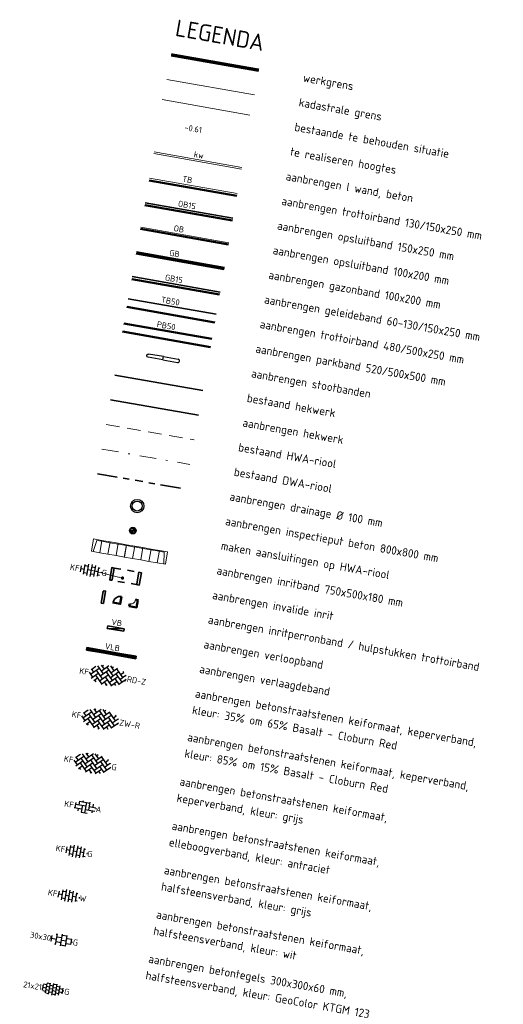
# Model space of a CAD drawing. Header units: metres. Extents: x 2514 to 227642, y 1683 to 852646.
# Tile 456 of 462: x 114469 to 114498, y 426248 to 426308. Entities that reach past the tile are written whole.
import ezdxf
from ezdxf.enums import TextEntityAlignment as Align
from ezdxf.lldxf.tags import DXFTag

# ---------------------------------------------------------------- set-up
doc = ezdxf.new("R2010")
doc.units = ezdxf.units.M
for name, pattern in [('RI-DRAINAGE', [19.2, 6, -1.8, 1.8, -1.8, 2.4, -1.8, 1.8, -1.8]), ('RI-HWA_PVC', [6.4, 4, -2.4]), ('RI-VWA_PVC', [11, 5, -3, 0, -3]), ('XX-CENTER', [8, 5, -1, 1, -1]), ('ZZ-HIDDEN-SO', [4, 2, -2])]:
    doc.linetypes.add(name, pattern=pattern)
for name, color, linetype, lineweight in [('B-WE-KG-GRENS_PERCEEL-G', 150, 'KG-PERCEEL', 18), ('B-WE-VH-VERHARDING_TEGEL-GV', 252, 'Continuous', 18), ('N-WE-GK-KEERWAND_LWAND-G', 2, 'Continuous', 18), ('N-WE-IE-TERREINAFSCHEIDING_KUNSTMATIG_HEKWERK-G', 20, 'IE-TERREINAFSCHEIDING-KUNSTMATIG', 35), ('N-WE-KG-WERKGRENS-G', 7, 'XX-CENTER', 35), ('N-WE-RI-DRAINAGE-G', 252, 'RI-DRAINAGE', 35), ('N-WE-RI-DRAINAGE_PUT-S', 252, 'Continuous', 25), ('N-WE-RI-HWA_HULPSTUK-S', 150, 'Continuous', 25), ('N-WE-RI-HWA_TRANSPORTLEIDING_PVC_250-G', 150, 'RI-HWA_PVC', 35), ('N-WE-RI-VWA_TRANSPORTLEIDING_PVC_315-G', 20, 'RI-VWA_PVC', 35), ('N-WE-VH-KANTOPSLUITING-T18', 1, 'Continuous', 18), ('N-WE-VH-KANTOPSLUITING_ACHTERKANTBAND-G', 1, 'Continuous', 50), ('N-WE-VH-KANTOPSLUITING_ELEMENT_INRIT-S', 2, 'Continuous', 9), ('N-WE-VH-KANTOPSLUITING_ELEMENT_VERLAAGDEBAND-G', 2, 'Continuous', 35), ('N-WE-VH-KANTOPSLUITING_ELEMENT_VERLOOPBAND-G', 2, 'Continuous', 35), ('N-WE-VH-KANTOPSLUITING_GAZONBAND-G', 1, 'Continuous', 35), ('N-WE-VH-KANTOPSLUITING_GELEIDEBAND-G', 2, 'Continuous', 35), ('N-WE-VH-KANTOPSLUITING_HAVENBAND-GD', 2, 'Continuous', 50), ('N-WE-VH-KANTOPSLUITING_INRITBAND-G', 2, 'Continuous', 35), ('N-WE-VH-KANTOPSLUITING_OPSLUITBAND_100X200-G', 1, 'Continuous', 18), ('N-WE-VH-KANTOPSLUITING_OPSLUITBAND_150X250-G', 1, 'Continuous', 35), ('N-WE-VH-KANTOPSLUITING_TROTTOIRBAND-G', 2, 'Continuous', 35), ('N-WE-VH-KANTOPSLUITING_TROTTOIRBAND_130 150-G', 2, 'Continuous', 13), ('N-WE-VH-M', 7, 'Continuous', 18), ('N-WE-VH-MATERIAALGRENS-G', 7, 'ZZ-HIDDEN-SO', 35), ('N-WE-VH-NAP-T18', 1, 'Continuous', 18), ('N-WE-VH-STOOTBAND-S', 7, 'Continuous', 25), ('N-WE-VH-VERHARDING_BETONSTRAATSTEEN-S', 1, 'Continuous', 25), ('N-WE-VH-VERHARDING_STRAATBAKSTEEN-S', 1, 'Continuous', 5), ('N-WE-VH-VERHARDING_TEGEL-S', 1, 'Continuous', 25), ('X-XX-AL-LEGENDA-T25', 7, 'Continuous', 25), ('X-XX-AL-LEGENDA-T50', 4, 'Continuous', 50)]:
    doc.layers.add(name, color=color, linetype=linetype, lineweight=lineweight)
doc.styles.add('ISO', font='NLCS-ISO.ttf')
doc.styles.add('NLCS-ISO', font='NLCS-ISO.ttf', dxfattribs={"height": 1.8})
doc.styles.add('NLCS-ISO-M200-T18', font='NLCS-ISO.ttf', dxfattribs={"height": 0.36})
doc.styles.add('NLCS-ISO-M200-T25', font='NLCS-ISO.ttf', dxfattribs={"height": 0.5})
doc.styles.add('NLCS-ISO-M200-T50', font='NLCS-ISO.ttf', dxfattribs={"height": 1})
doc.styles.get("Standard").update_dxf_attribs({"font": 'romans'})
doc.linetypes.add('IE-TERREINAFSCHEIDING-KUNSTMATIG', pattern='A,4,[82,NLCS.SHX,S=0.75,R=90,X=0,Y=0],4,-2', length=10)
tags = doc.linetypes.add('KG-PERCEEL', pattern='A,5.5,-2,["P",Standard,S=1.8,R=0,X=-0.5,Y=-0.9],-2,5.5,-2,[5,NLCS.SHX,S=0.75,R=0,X=0,Y=0],-2', length=19).pattern_tags.tags
tags[6] = DXFTag(74, 10)
doc.dimstyles.new('NLCS-M200-T18-PIJL_L2_H1', dxfattribs={"dimscale": 0.2, "dimtxt": 2.5, "dimasz": 1.8, "dimexe": 2, "dimexo": 2, "dimgap": 0.7, "dimtad": 1, "dimzin": 0, "dimdsep": 46, "dimtxsty": 'NLCS-ISO-M200-T18', "dimcen": 0, "dimdle": 2, "dimclrd": 256, "dimclre": 256, "dimclrt": 1, "dimadec": 1, "dimazin": 0, "dimtfac": 1, "dimtdec": 3, "dimtofl": 0, "dimtmove": 0, "dimatfit": 3, "dimfxl": 2, "dimfxlon": 1, "dimtfillclr": 256, "dimtolj": 1, "dimtzin": 0, "dimlwd": -1, "dimlwe": -1, "dimarcsym": 0})

# ---------------------------------------------------------------- blocks, each defined once
blk = doc.blocks.new('SVH-BSS_KEIFORMAAT_KEPER-SO')
at = {"ltscale": 0.1}
for p, q in [((-5.34, 0.88), (-4.45, 0)), ((-5.2, 0.74), (-4.03, 1.91)), ((-5.2, -0.74), (-2.97, 1.48)), ((-4.81, -1.84), (-2.97, 0)), ((-4.56, 1.6), (-4.45, 1.48)), ((-3.71, 0.74), (-1.48, -1.48)), ((-3.6, 2.11), (-1.48, 0)), ((-2.48, 2.48), (-1.48, 1.48)), ((-2.23, 0.74), (-0.21, 2.76)), ((-2.23, 2.23), (-1.85, 2.61)), ((-2.23, -0.74), (0, 1.48)), ((-2.23, -2.23), (0, 0)), ((-0.74, 2.23), (1.48, 0)), ((-0.74, 0.74), (1.48, -1.48)), ((0.22, 2.75), (1.48, 1.48)), ((0.74, 2.23), (1.2, 2.68)), ((0.74, 0.74), (2.45, 2.45)), ((0.74, -0.74), (2.97, 1.48)), ((0.74, -2.23), (2.97, 0)), ((2.23, 2.23), (4.45, 0)), ((2.23, 0.74), (4.45, -1.48)), ((3.71, 0.74), (4.5, 1.53)), ((3.71, -0.74), (5.25, 0.79)), ((4.22, 1.72), (4.45, 1.48)), ((5.2, 0.74), (5.39, 0.55)), ((-5.73, -0.2), (-4.45, -1.48)), ((-3.89, -2.41), (-2.97, -1.48)), ((-3.71, -0.74), (-1.48, -2.97)), ((-3.71, -2.23), (-3.27, -2.67)), ((-1.59, -3.08), (0, -1.48)), ((-0.74, -0.74), (1.48, -2.97)), ((-0.74, -2.23), (0.21, -3.18)), ((1.36, -3.09), (2.97, -1.48)), ((2.23, -0.74), (3.84, -2.36)), ((2.23, -2.23), (2.78, -2.78)), ((3.71, -2.23), (5.57, -0.37)), ((5.2, -0.74), (5.41, -0.95)), ((-0.22, -3.19), (0, -2.97))]:
    blk.add_line(p, q, dxfattribs=at)
at = {"style": 'NLCS-ISO'}
blk.add_attdef('FORMAAT', text='', height=1.8, dxfattribs=at).set_placement((-5.83, -0.22), align=Align.MIDDLE_RIGHT)
blk.add_attdef('KLEUR', text='', height=1.8, dxfattribs=at).set_placement((5.82, -0.22), align=Align.MIDDLE_LEFT)
at = {"style": 'NLCS-ISO', "flags": 1}
blk.add_attdef('FUNCTIE', text='', height=1.8, dxfattribs=at).set_placement((0.12, -3.58), align=Align.MIDDLE_CENTER)
blk = doc.blocks.new('SVH-TEGEL_300X300_DUN_HALFST_KL-SO')
for p, q in [((-3.08, 0.75), (-3, 0.75)), ((-3, -0.83), (-3, 0.83)), ((-3, 0), (-1.5, 0)), ((-1.84, 1.5), (-1.5, 1.5)), ((-1.5, -1.6), (-1.5, 1.6)), ((-1.5, 0.75), (0, 0.75)), ((0, -1.78), (0, 1.78)), ((0, 1.5), (1.5, 1.5)), ((0, 0), (1.5, 0)), ((1.5, -1.6), (1.5, 1.6)), ((1.5, 0.75), (3, 0.75)), ((3, -0.83), (3, 0.83)), ((3, 0), (3.39, 0)), ((-3.08, -0.75), (-3, -0.75)), ((-1.84, -1.5), (-1.5, -1.5)), ((-1.5, -0.75), (0, -0.75)), ((0, -1.5), (1.5, -1.5)), ((1.5, -0.75), (3, -0.75))]:
    blk.add_line(p, q)
at = {"style": 'NLCS-ISO'}
blk.add_attdef('FORMAAT', text='', height=1.8, dxfattribs=at).set_placement((-3.18, 0), align=Align.MIDDLE_RIGHT)
blk.add_attdef('KLEUR', text='', height=1.8, dxfattribs=at).set_placement((3.49, 0), align=Align.MIDDLE_LEFT)
at = {"style": 'NLCS-ISO', "flags": 1}
blk.add_attdef('FUNCTIE', text='', height=1.8, dxfattribs=at).set_placement((0.12, -3.58), align=Align.MIDDLE_CENTER)
blk = doc.blocks.new('SVH-BSS_KEIFORMAAT_HALFST_KL-SO')
for p, q in [((-3.15, -1), (-3.15, 0.83)), ((-3.15, 0), (-2.1, 0)), ((-2.1, -1.59), (-2.1, 1.42)), ((-2.1, 1.05), (-1.05, 1.05)), ((-1.05, -1.83), (-1.05, 1.66)), ((-1.05, 0), (0, 0)), ((0, -1.88), (0, 1.71)), ((0, 1.05), (1.05, 1.05)), ((1.05, -1.75), (1.05, 1.58)), ((1.05, 0), (2.1, 0)), ((2.1, -1.4), (2.1, 1.22)), ((2.1, 1.05), (2.41, 1.05)), ((3.15, -0.26), (3.15, 0.09)), ((3.15, 0), (3.16, 0)), ((-2.1, -1.05), (-1.05, -1.05)), ((0, -1.05), (1.05, -1.05)), ((2.1, -1.05), (2.64, -1.05))]:
    blk.add_line(p, q)
at = {"style": 'NLCS-ISO'}
blk.add_attdef('FORMAAT', text='', height=1.8, dxfattribs=at).set_placement((-3.62, -0.09), align=Align.MIDDLE_RIGHT)
blk.add_attdef('KLEUR', text='', height=1.8, dxfattribs=at).set_placement((3.17, -0.09), align=Align.MIDDLE_LEFT)
at = {"style": 'NLCS-ISO', "flags": 1}
blk.add_attdef('FUNCTIE', text='', height=1.8, dxfattribs=at).set_placement((0.12, -3.58), align=Align.MIDDLE_CENTER)
blk = doc.blocks.new('SVH-TEGEL_200X200_HALFST_KL-SO')
for p, q in [((-3, 0.5), (-3.26, 0.5)), ((-2, 1), (-3, 1)), ((-3, -0.83), (-3, 0.83)), ((-2, 0), (-3, 0)), ((-1, 1.5), (-2, 1.5)), ((-2, -1.44), (-2, 1.44)), ((-1, 0.5), (-2, 0.5)), ((-1, -1.7), (-1, 1.7)), ((0, 1), (-1, 1)), ((0, 0), (-1, 0)), ((0, -1.78), (0, 1.78)), ((1, 1.5), (0, 1.5)), ((1, 0.5), (0, 0.5)), ((1, -1.7), (1, 1.7)), ((2, 1), (1, 1)), ((2, 0), (1, 0)), ((2, -1.44), (2, 1.44)), ((3, 0.5), (2, 0.5)), ((3, -0.83), (3, 0.83)), ((3.39, 0), (3, 0)), ((-3, -0.5), (-3.26, -0.5)), ((-2, -1), (-2.81, -1)), ((-1, -0.5), (-2, -0.5)), ((-1, -1.5), (-1.84, -1.5)), ((0, -1), (-1, -1)), ((1, -0.5), (0, -0.5)), ((1, -1.5), (0, -1.5)), ((2, -1), (1, -1)), ((3, -0.5), (2, -0.5))]:
    blk.add_line(p, q)
at = {"style": 'NLCS-ISO'}
blk.add_attdef('FORMAAT', text='', height=1.8, dxfattribs=at).set_placement((-3.36, 0), align=Align.MIDDLE_RIGHT)
blk.add_attdef('KLEUR', text='', height=1.8, dxfattribs=at).set_placement((3.49, 0), align=Align.MIDDLE_LEFT)
at = {"style": 'NLCS-ISO', "flags": 1}
blk.add_attdef('FUNCTIE', text='', height=1.8, dxfattribs=at).set_placement((0.12, -3.58), align=Align.MIDDLE_CENTER)
blk = doc.blocks.new('N-SVH-INRITELEMENT_130 150_180X750X500_LINKS')
for p, q in [((0, 0), (0, 0.75)), ((0, 0.75), (0.5, 0.75)), ((0.095, 0), (0.2, 0.7)), ((0.2, 0.7), (0.5, 0.7)), ((0.5, 0), (0.5, 0.75)), ((0, 0), (0.5, 0))]:
    blk.add_line(p, q)
blk = doc.blocks.new('N-SVH-INRITELEMENT_130 150_180X750X500_RECHTS')
for p, q in [((0, 0), (0, 0.75)), ((0.5, 0.75), (0, 0.75)), ((0.3, 0.7), (0, 0.7)), ((0.405, 0), (0.3, 0.7)), ((0.5, 0), (0.5, 0.75)), ((0.5, 0), (0, 0))]:
    blk.add_line(p, q)
blk = doc.blocks.new('N-SVH-INRITELEMENT_130 150_180X750X500_MIDDEN')
for p, q in [((0, 0), (0, 0.75)), ((0.5, 0.75), (0, 0.75)), ((0.5, 0.7), (0, 0.7)), ((0.5, 0), (0.5, 0.75)), ((0.5, 0), (0, 0))]:
    blk.add_line(p, q)
blk = doc.blocks.new('hoekblok inw. 25-flat-118')
at = {"layer": 'N-WE-VH-KANTOPSLUITING_ACHTERKANTBAND-G', "ltscale": 0.2, "flags": 128}
blk.add_lwpolyline([(-0.417, 0.225), (-0.443, 0.078), (0, 0), (0.078, 0.443), (-0.07, 0.469)], dxfattribs=at)
at = {"layer": 'N-WE-VH-KANTOPSLUITING_TROTTOIRBAND_130 150-G', "ltscale": 0.2, "flags": 128}
blk.add_lwpolyline([(-0.07, 0.469), (-0.079, 0.42, -0.414214), (-0.368, 0.217), (-0.417, 0.225)], format="xyb", dxfattribs=at)
blk = doc.blocks.new('SVH-BSS_KEIFORMAAT_ELLEBOOG_KL-SO-flat-142')
at = {"layer": 'N-WE-VH-VERHARDING_BETONSTRAATSTEEN-S', "ltscale": 0.2}
for p, q in [((-0.544, 0.282), (-0.598, -0.03)), ((-0.562, 0.177), (0.058, 0.068)), ((-0.317, 0.361), (-0.355, 0.141)), ((-0.319, 0.347), (0.301, 0.239)), ((-0.149, 0.104), (-0.222, -0.316)), ((-0.101, 0.372), (-0.112, 0.311)), ((0.095, 0.275), (-0.014, -0.346)), ((0.309, 0.284), (0.229, -0.175)), ((0.265, 0.032), (0.667, -0.039)), ((0.504, 0.178), (0.472, -0.005)), ((-0.644, -0.022), (-0.185, -0.102)), ((-0.392, -0.066), (-0.421, -0.231)), ((-0.221, -0.309), (0.144, -0.373)), ((0.022, -0.139), (0.599, -0.24)), ((0.436, -0.211), (0.413, -0.339)), ((0.672, -0.082), (0.659, -0.152))]:
    blk.add_line(p, q, dxfattribs=at)
at = {"layer": 'N-WE-VH-VERHARDING_BETONSTRAATSTEEN-S', "style": 'NLCS-ISO'}
blk.add_attdef('FORMAAT', text='', height=0.36, rotation=350.05, dxfattribs=at).set_placement((-0.669, 0.117), align=Align.MIDDLE_RIGHT)
blk.add_attdef('KLEUR', text='', height=0.36, rotation=350.05, dxfattribs=at).set_placement((0.669, -0.117), align=Align.MIDDLE_LEFT)
at = {"layer": 'N-WE-VH-VERHARDING_BETONSTRAATSTEEN-S', "style": 'NLCS-ISO', "flags": 1}
blk.add_attdef('FUNCTIE', text='', height=0.36, rotation=350.05, dxfattribs=at).set_placement((-0.101, -0.71), align=Align.MIDDLE_CENTER)
blk = doc.blocks.new('SRI-DRAIN_PUT-SO')
at = {"lineweight": -3}
for radius in [2, 1.5]:
    blk.add_circle((0, 0), radius, dxfattribs=at)
blk = doc.blocks.new('SRI-HULP_INLAAT_160MM-SO')
h = blk.add_hatch(color=256)
h.dxf.hatch_style = 1
h.paths.add_polyline_path([(0, 0.71), (0, 0), (0.71, 0, 0.414214)])
h.paths.add_polyline_path([(0, 0), (-0.71, 0, 0.414214), (0, -0.71)])
for p, q in [((-0.71, 0), (0.71, 0)), ((0, 0.71), (0, -0.71))]:
    blk.add_line(p, q)
for radius in [1, 0.71]:
    blk.add_circle((0, 0), radius)
blk = doc.blocks.new('SVH-STOOTBAND_VLAK_ROND_1000X200')
for points in [[(0, 0.1), (0.9, 0.1)], [(0, -0.1), (0, 0.1)], [(0, -0.1), (0.9, -0.1)]]:
    blk.add_lwpolyline(points)
blk.add_arc((0.9, 0), 0.1, 269.99966, 90.00034)

msp = doc.modelspace()

# ---------------------------------------------------------------- linework, layer by layer
at = {"layer": 'B-WE-KG-GRENS_PERCEEL-G', "ltscale": 0.2, "elevation": 0.236, "flags": 128}
msp.add_lwpolyline([(114478.147, 426303.938), (114483.415, 426303.014)], dxfattribs=at)
at = {"layer": 'B-WE-VH-VERHARDING_TEGEL-GV', "elevation": 0.236}
msp.add_lwpolyline([(114477.865, 426302.729), (114483.133, 426301.802)], dxfattribs=at)
at = {"layer": 'N-WE-GK-KEERWAND_LWAND-G', "ltscale": 0.2, "elevation": 7671.818, "flags": 128}
for points in [[(114477.367, 426299.493), (114482.635, 426298.569)], [(114477.384, 426299.591), (114482.652, 426298.667)]]:
    msp.add_lwpolyline(points, dxfattribs=at)
at = {"layer": 'N-WE-IE-TERREINAFSCHEIDING_KUNSTMATIG_HEKWERK-G', "color": 252, "ltscale": 0.2, "elevation": 0.183}
msp.add_lwpolyline([(114475.036, 426286.21), (114480.304, 426285.286)], dxfattribs=at)
at = {"layer": 'N-WE-IE-TERREINAFSCHEIDING_KUNSTMATIG_HEKWERK-G', "ltscale": 0.2, "elevation": 0.183}
msp.add_lwpolyline([(114474.775, 426284.732), (114480.044, 426283.808)], dxfattribs=at)
at = {"layer": 'N-WE-KG-WERKGRENS-G', "ltscale": 0.5, "elevation": 0.236, "flags": 128}
msp.add_lwpolyline([(114478.406, 426305.416, 0.2, 0.2, 0), (114483.674, 426304.492, 0.08, 0.08, 0)], format="xyseb", dxfattribs=at)
at = {"layer": 'N-WE-RI-DRAINAGE-G', "ltscale": 0.2, "elevation": 0.183}
msp.add_lwpolyline([(114473.998, 426280.301), (114479.266, 426279.377)], dxfattribs=at)
at = {"layer": 'N-WE-RI-HWA_TRANSPORTLEIDING_PVC_250-G', "color": 252, "lineweight": 5, "ltscale": 0.2, "elevation": 0.183}
msp.add_lwpolyline([(114474.516, 426283.255), (114479.784, 426282.331)], dxfattribs=at)
at = {"layer": 'N-WE-RI-VWA_TRANSPORTLEIDING_PVC_315-G', "color": 252, "lineweight": 5, "ltscale": 0.2, "elevation": 0.183}
msp.add_lwpolyline([(114474.257, 426281.778), (114479.525, 426280.854)], dxfattribs=at)
at = {"layer": 'N-WE-VH-KANTOPSLUITING_ACHTERKANTBAND-G', "ltscale": 0.2, "flags": 128}
for points, elevation in [([(114477.084, 426297.881), (114482.352, 426296.957)], 0.236), ([(114476.824, 426296.404), (114482.092, 426295.479)], 0.236), ([(114476.047, 426291.972), (114481.315, 426291.047)], 0.209), ([(114475.754, 426290.298), (114481.022, 426289.373)], 0.183), ([(114475.494, 426288.82), (114480.762, 426287.896)], 0.183)]:
    msp.add_lwpolyline(points, dxfattribs=dict(at, elevation=elevation))
at = {"layer": 'N-WE-VH-KANTOPSLUITING_ACHTERKANTBAND-G', "ltscale": 0.2}
for points, elevation in [([(114476.574, 426294.976), (114481.842, 426294.051)], 0.209), ([(114476.315, 426293.498), (114481.583, 426292.574)], 0.209), ([(114474.918, 426272.572), (114475.361, 426272.494), (114475.439, 426272.937), (114475.439, 426272.937)], 0.183)]:
    msp.add_lwpolyline(points, dxfattribs=dict(at, elevation=elevation))
at = {"layer": 'N-WE-VH-KANTOPSLUITING_ELEMENT_VERLAAGDEBAND-G', "ltscale": 0.2}
for p, q in [((114473.335, 426269.724, 7671.451), (114473.361, 426269.871, 7671.451)), ((114474.346, 426269.699, 7671.451), (114473.361, 426269.871, 7671.451)), ((114474.32, 426269.551, 7671.451), (114473.335, 426269.724, 7671.451)), ((114474.32, 426269.551, 7671.451), (114474.346, 426269.699, 7671.451)), ((114475.305, 426269.378, 7671.451), (114474.32, 426269.551, 7671.451)), ((114475.331, 426269.526, 7671.451), (114474.346, 426269.699, 7671.451)), ((114475.305, 426269.378, 7671.451), (114475.331, 426269.526, 7671.451)), ((114476.29, 426269.205, 7671.451), (114475.305, 426269.378, 7671.451)), ((114476.316, 426269.353, 7671.451), (114475.331, 426269.526, 7671.451)), ((114476.29, 426269.205, 7671.451), (114476.316, 426269.353, 7671.451))]:
    msp.add_line(p, q, dxfattribs=at)
at = {"layer": 'N-WE-VH-KANTOPSLUITING_ELEMENT_VERLAAGDEBAND-G', "ltscale": 0.2, "elevation": 7671.451, "flags": 128}
for points in [[(114473.348, 426269.797), (114474.333, 426269.625)], [(114474.333, 426269.625), (114475.318, 426269.452)], [(114475.318, 426269.452), (114476.303, 426269.279)]]:
    msp.add_lwpolyline(points, dxfattribs=at)
at = {"layer": 'N-WE-VH-KANTOPSLUITING_ELEMENT_VERLOOPBAND-G', "ltscale": 0.2}
for p, q in [((114474.579, 426271.028, 7671.451), (114474.605, 426271.176, 7671.451)), ((114475.564, 426270.855, 7671.451), (114474.579, 426271.028, 7671.451)), ((114475.59, 426271.003, 7671.451), (114474.605, 426271.176, 7671.451)), ((114475.564, 426270.855, 7671.451), (114475.59, 426271.003, 7671.451))]:
    msp.add_line(p, q, dxfattribs=at)
at = {"layer": 'N-WE-VH-KANTOPSLUITING_ELEMENT_VERLOOPBAND-G', "ltscale": 0.2, "elevation": 7671.451, "flags": 128}
msp.add_lwpolyline([(114474.579, 426271.028), (114475.59, 426271.003)], dxfattribs=at)
at = {"layer": 'N-WE-VH-KANTOPSLUITING_GAZONBAND-G', "ltscale": 0.2, "elevation": 0.209}
msp.add_lwpolyline([(114476.332, 426293.597), (114481.601, 426292.673)], dxfattribs=at)
at = {"layer": 'N-WE-VH-KANTOPSLUITING_GELEIDEBAND-G', "ltscale": 0.2, "elevation": 0.209, "flags": 128}
msp.add_lwpolyline([(114476.073, 426292.119), (114481.341, 426291.195)], dxfattribs=at)
at = {"layer": 'N-WE-VH-KANTOPSLUITING_HAVENBAND-GD', "ltscale": 0.1, "elevation": 0.183}
msp.add_lwpolyline([(114475.58, 426289.313), (114480.848, 426288.389)], dxfattribs=at)
at = {"layer": 'N-WE-VH-KANTOPSLUITING_INRITBAND-G', "ltscale": 0.2, "flags": 128}
for points, elevation in [([(114474.999, 426274.644), (114474.881, 426273.954, -0.414214), (114474.824, 426273.913), (114474.725, 426273.93), (114474.851, 426274.67)], 7671.478), ([(114476.478, 426274.391), (114476.36, 426273.701, 0.414214), (114476.401, 426273.643), (114476.499, 426273.626), (114476.625, 426274.366)], 7671.478), ([(114474.203, 426272.545), (114474.324, 426273.235, -0.414214), (114474.382, 426273.275), (114474.48, 426273.258), (114474.35, 426272.519)], 0.183)]:
    msp.add_lwpolyline(points, format="xyb", close=True, dxfattribs=dict(at, elevation=elevation))
at = {"layer": 'N-WE-VH-KANTOPSLUITING_INRITBAND-G', "ltscale": 0.2}
msp.add_arc((114475.361, 426272.494, 0.131), 0.45, 80.05005, 170.05005, dxfattribs=at)
at = {"layer": 'N-WE-VH-KANTOPSLUITING_OPSLUITBAND_100X200-G', "ltscale": 0.2, "elevation": 0.209}
msp.add_lwpolyline([(114476.592, 426295.074), (114481.86, 426294.15)], dxfattribs=at)
at = {"layer": 'N-WE-VH-KANTOPSLUITING_OPSLUITBAND_150X250-G', "ltscale": 0.2, "elevation": 0.236, "flags": 128}
msp.add_lwpolyline([(114476.85, 426296.551), (114482.118, 426295.627)], dxfattribs=at)
at = {"layer": 'N-WE-VH-KANTOPSLUITING_TROTTOIRBAND-G', "ltscale": 0.1, "elevation": 0.183}
msp.add_lwpolyline([(114475.84, 426290.79), (114481.108, 426289.866)], dxfattribs=at)
at = {"layer": 'N-WE-VH-KANTOPSLUITING_TROTTOIRBAND_130 150-G', "ltscale": 0.2, "elevation": 0.236, "flags": 128}
msp.add_lwpolyline([(114477.11, 426298.029), (114482.378, 426297.104)], dxfattribs=at)
at = {"layer": 'N-WE-VH-MATERIAALGRENS-G', "ltscale": 0.2, "elevation": 7671.478, "flags": 128}
for points in [[(114474.999, 426274.642), (114476.478, 426274.391)], [(114476.401, 426273.643), (114474.774, 426273.92)]]:
    msp.add_lwpolyline(points, dxfattribs=at)

# ---------------------------------------------------------------- block references
at = {"layer": 'N-WE-RI-DRAINAGE_PUT-S', "ltscale": 0.2, "xscale": 0.2, "yscale": 0.2, "zscale": 0.2}
msp.add_blockref('SRI-DRAIN_PUT-SO', (114476.373, 426278.362, 0.262), dxfattribs=at)
at = {"layer": 'N-WE-RI-HWA_HULPSTUK-S', "ltscale": 0.2, "xscale": 0.2, "yscale": 0.2, "zscale": 0.2, "rotation": 350.0500476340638}
msp.add_blockref('SRI-HULP_INLAAT_160MM-SO', (114476.11, 426276.886, 0.236), dxfattribs=at)
at = {"layer": 'N-WE-VH-KANTOPSLUITING_ELEMENT_INRIT-S', "ltscale": 0.2, "rotation": 350.0559272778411}
for name, p in [('N-SVH-INRITELEMENT_130 150_180X750X500_LINKS', (114473.631, 426275.647, 7671.478)), ('N-SVH-INRITELEMENT_130 150_180X750X500_MIDDEN', (114474.124, 426275.561, 7671.478)), ('N-SVH-INRITELEMENT_130 150_180X750X500_MIDDEN', (114474.616, 426275.475, 7671.478)), ('N-SVH-INRITELEMENT_130 150_180X750X500_MIDDEN', (114475.109, 426275.388, 7671.478)), ('N-SVH-INRITELEMENT_130 150_180X750X500_MIDDEN', (114475.601, 426275.302, 7671.478)), ('N-SVH-INRITELEMENT_130 150_180X750X500_MIDDEN', (114476.094, 426275.216, 7671.478)), ('N-SVH-INRITELEMENT_130 150_180X750X500_MIDDEN', (114476.586, 426275.129, 7671.478)), ('N-SVH-INRITELEMENT_130 150_180X750X500_MIDDEN', (114477.079, 426275.043, 7671.478)), ('N-SVH-INRITELEMENT_130 150_180X750X500_RECHTS', (114477.571, 426274.957, 7671.478))]:
    msp.add_blockref(name, p, dxfattribs=at)
at = {"layer": 'N-WE-VH-STOOTBAND-S', "ltscale": 0.2, "xscale": -1, "rotation": 350.050047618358}
msp.add_blockref('SVH-STOOTBAND_VLAK_ROND_1000X200', (114477.929, 426287.224, 0.209), dxfattribs=at)
at = {"layer": 'N-WE-VH-STOOTBAND-S', "ltscale": 0.2, "rotation": 350.0500476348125}
msp.add_blockref('SVH-STOOTBAND_VLAK_ROND_1000X200', (114477.929, 426287.224, 0.209), dxfattribs=at)
at = {"layer": 'N-WE-VH-VERHARDING_BETONSTRAATSTEEN-S', "ltscale": 0.2, "xscale": 0.2, "yscale": 0.2, "zscale": 0.2}
for p, rotation, values in [((114473.625, 426274.512, 0.157), 350.0500476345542, {'FORMAAT': 'KF', 'KLEUR': 'G'}), ((114472.764, 426257.655, 7671.302), 350.05, {'FORMAAT': 'KF', 'KLEUR': 'G'}), ((114472.297, 426254.996, 7671.276), 350.05, {'FORMAAT': 'KF', 'KLEUR': 'W'})]:
    msp.add_blockref('SVH-BSS_KEIFORMAAT_HALFST_KL-SO', p, dxfattribs=dict(at, rotation=rotation)).add_auto_attribs(values)
at = {"layer": 'N-WE-VH-VERHARDING_BETONSTRAATSTEEN-S', "xscale": 0.2, "yscale": 0.2, "zscale": 0.2}
for p, rotation, values in [((114474.624, 426268.241, 7671.406), 350.0135621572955, {'FORMAAT': 'KF', 'KLEUR': 'RD-Z'}), ((114474.166, 426265.631, 7671.38), 350.0135621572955, {'FORMAAT': 'KF', 'KLEUR': 'ZW-R'}), ((114473.699, 426262.972, 7671.354), 350.05, {'FORMAAT': 'KF', 'KLEUR': 'G'})]:
    msp.add_blockref('SVH-BSS_KEIFORMAAT_KEPER-SO', p, dxfattribs=dict(at, rotation=rotation)).add_auto_attribs(values)
at = {"layer": 'N-WE-VH-VERHARDING_STRAATBAKSTEEN-S', "ltscale": 0.2}
msp.add_blockref('hoekblok inw. 25-flat-118', (114476.339, 426272.279, 0.131), dxfattribs=at)
msp.add_blockref('SVH-BSS_KEIFORMAAT_ELLEBOOG_KL-SO-flat-142', (114473.231, 426260.313, 0.157), dxfattribs=at).add_auto_attribs({'FORMAAT': 'KF', 'KLEUR': 'A'})
at = {"layer": 'N-WE-VH-VERHARDING_TEGEL-S', "rotation": 350.05}
for name, p, xscale, yscale, zscale, values in [('SVH-TEGEL_300X300_DUN_HALFST_KL-SO', (114471.83, 426252.337, 7671.249), 0.2, 0.2, 0.2, {'FORMAAT': '30x30', 'KLEUR': 'G'}), ('SVH-TEGEL_200X200_HALFST_KL-SO', (114471.311, 426249.383, 7671.223), 0.2000000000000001, 0.2000000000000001, 0.2000000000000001, {'FORMAAT': '21x21', 'KLEUR': 'G'})]:
    msp.add_blockref(name, p, dxfattribs=dict(at, xscale=xscale, yscale=yscale, zscale=zscale)).add_auto_attribs(values)

# ---------------------------------------------------------------- texts
at = {"layer": 'N-WE-VH-KANTOPSLUITING-T18', "style": 'NLCS-ISO-M200-T18'}
for s, p in [('kw', (114480.018, 426299.129, 0.131)), ('VB', (114475.097, 426271.09, 7671.347)), ('VLB', (114474.838, 426269.612, 7671.347))]:
    msp.add_text(s, height=0.36, rotation=350.05005, dxfattribs=at).set_placement(p, align=Align.BOTTOM_CENTER)
for s, p in [('TB', (114479.054, 426297.811, 0.131)), ('OB15', (114478.794, 426296.334, 0.131)), ('OB', (114478.536, 426294.856, 0.105)), ('GB', (114478.276, 426293.379, 0.105)), ('GB15', (114478.017, 426291.902, 0.105)), ('TB50', (114477.784, 426290.572, 0.079)), ('PB50', (114477.524, 426289.095, 0.079))]:
    msp.add_text(s, height=0.36, rotation=350.05005, dxfattribs=at).set_placement(p)
at = {"layer": 'N-WE-VH-NAP-T18', "style": 'ISO'}
msp.add_text('-0.61', height=0.36, rotation=350.05005, dxfattribs=at).set_placement((114479.181, 426300.904, 0.366))
at = {"layer": 'X-XX-AL-LEGENDA-T25', "style": 'NLCS-ISO-M200-T25'}
for s, p in [('werkgrens', (114486.293, 426303.814, 7671.922)), ('kadastrale grens', (114486.034, 426302.337, 7671.896)), ('bestaande te behouden situatie', (114485.775, 426300.86, 7671.87)), ('te realiseren hoogtes', (114485.516, 426299.383, 7671.844)), ('aanbrengen trottoirband 130/150x250 mm', (114484.998, 426296.428, 7671.818)), ('aanbrengen opsluitband 150x250 mm', (114484.738, 426294.951, 7671.818)), ('aanbrengen opsluitband 100x200 mm', (114484.48, 426293.474, 7671.765)), ('aanbrengen gazonband 100x200 mm', (114484.22, 426291.997, 7671.739)), ('aanbrengen geleideband 60-130/150x250 mm', (114483.961, 426290.52, 7671.713)), ('aanbrengen trottoirband 480/500x250 mm', (114483.702, 426289.043, 7671.687)), ('aanbrengen parkband 520/500x500 mm', (114483.442, 426287.566, 7671.687)), ('aanbrengen stootbanden', (114483.183, 426286.089, 7671.661)), ('bestaand hekwerk', (114482.924, 426284.612, 7671.634)), ('aanbrengen hekwerk', (114482.664, 426283.135, 7671.634)), ('bestaand HWA-riool', (114482.405, 426281.658, 7671.608)), ('bestaand DWA-riool', (114482.146, 426280.181, 7671.582)), ('aanbrengen drainage %%C 100 mm', (114481.887, 426278.704, 7671.556)), ('aanbrengen inspectieput beton 800x800 mm', (114481.627, 426277.227, 7671.53)), ('maken aansluitingen op HWA-riool', (114481.368, 426275.75, 7671.504)), ('aanbrengen inritband 750x500x180 mm', (114481.109, 426274.273, 7671.477)), ('aanbrengen invalide inrit', (114480.849, 426272.796, 7671.477)), ('aanbrengen inritperronband / hulpstukken trottoirband', (114480.59, 426271.319, 7671.451)), ('aanbrengen betonstraatstenen keiformaat, keperverband, ', (114479.813, 426266.887, 7671.399)), ('kleur: 35%%% om 65%%% Basalt - Cloburn Red', (114479.639, 426265.902, 7671.399)), ('aanbrengen betonstraatstenen keiformaat, keperverband, ', (114479.354, 426264.278, 7671.373)), ('kleur: 85%%% om 15%%% Basalt - Cloburn Red', (114479.18, 426263.293, 7671.399)), ('aanbrengen betonstraatstenen keiformaat, ', (114478.887, 426261.619, 7671.347)), ('keperverband, kleur: grijs', (114478.713, 426260.634, 7671.347)), ('aanbrengen betonstraatstenen keiformaat, ', (114478.42, 426258.96, 7671.32)), ('elleboogverband, kleur: antraciet', (114478.246, 426257.975, 7671.32)), ('aanbrengen betonstraatstenen keiformaat, ', (114477.952, 426256.301, 7671.294)), ('halfsteensverband, kleur: grijs', (114477.779, 426255.316, 7671.294)), ('aanbrengen betonstraatstenen keiformaat, ', (114477.485, 426253.643, 7671.268)), ('halfsteensverband, kleur: wit', (114477.312, 426252.658, 7671.268)), ('aanbrengen betontegels 300x300x60 mm, ', (114477.018, 426250.984, 7671.242)), ('halfsteensverband, kleur: GeoColor KTGM 123', (114476.845, 426249.999, 7671.242))]:
    msp.add_text(s, height=0.5, rotation=350.05005, dxfattribs=at).set_placement(p)
for s, p in [('aanbrengen l wand, beton', (114485.3, 426298.152, 7671.818)), ('aanbrengen verloopband', (114480.374, 426270.088, 7671.451)), ('aanbrengen verlaagdeband', (114480.115, 426268.61, 7671.451))]:
    msp.add_text(s, height=0.5, rotation=350.05005, dxfattribs=at).set_placement(p, align=Align.MIDDLE_LEFT)
at = {"layer": 'X-XX-AL-LEGENDA-T50', "style": 'NLCS-ISO-M200-T50'}
msp.add_text('LEGENDA', height=1, rotation=350.05005, dxfattribs=at).set_placement((114478.608, 426306.563, 0.366))

# ---------------------------------------------------------------- leaders
at = {"layer": 'N-WE-VH-M', "ltscale": 0.2}
msp.add_leader([(114475.491, 426274.041, 0.157), (114473.521, 426274.53, 0.157)], dimstyle='NLCS-M200-T18-PIJL_L2_H1', override={"dimasz": 1, "dimgap": 0.7, "dimtad": 0, "dimldrblk": 'Dot'}, dxfattribs=at)

doc.saveas('drawing.dxf')
